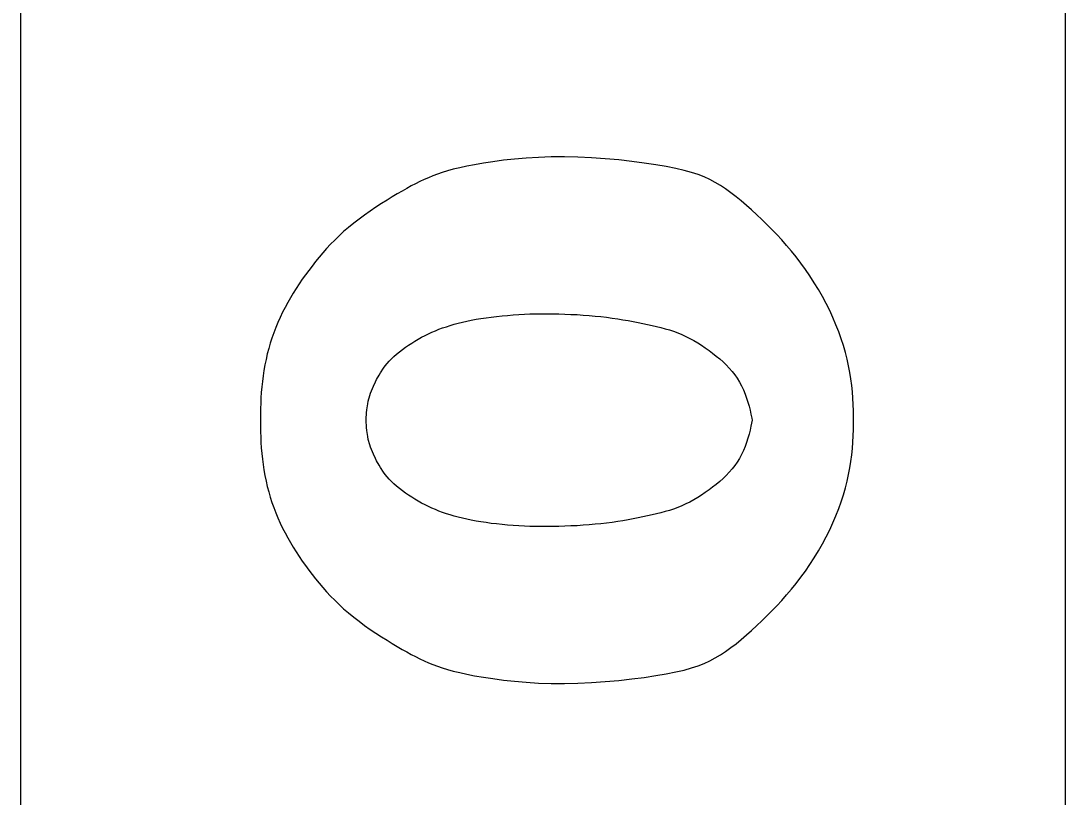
# Model space of a CAD drawing. Extents: x 0 to 39.3, y -3.9 to 22.
# Drawn here: x 33.0888 to 33.1965, y 3.3112 to 3.3913 of the extents above; entities that cross this region are included whole.
import ezdxf

# ---------------------------------------------------------------- set-up
doc = ezdxf.new("R2010")
doc.units = 0
doc.layers.add('SH_Data', color=7, linetype='Continuous')

msp = doc.modelspace()

# ---------------------------------------------------------------- linework, layer by layer
at = {"layer": 'SH_Data'}
for p, q in [((33.08879, 3.23106), (33.08879, 4.59372)), ((33.19653, 4.59372), (33.19653, 3.23106)), ((33.13651, 3.37662), (33.13561, 3.37646)), ((33.1375, 3.37677), (33.13651, 3.37662)), ((33.13857, 3.37691), (33.1375, 3.37677)), ((33.13971, 3.37703), (33.13857, 3.37691)), ((33.14092, 3.37714), (33.13971, 3.37703)), ((33.14219, 3.37721), (33.14092, 3.37714)), ((33.14351, 3.37726), (33.14219, 3.37721)), ((33.14487, 3.37727), (33.14351, 3.37726)), ((33.14627, 3.37724), (33.14487, 3.37727)), ((33.14768, 3.37717), (33.14627, 3.37724)), ((33.14909, 3.37707), (33.14768, 3.37717)), ((33.15048, 3.37695), (33.14909, 3.37707)), ((33.15182, 3.3768), (33.15048, 3.37695)), ((33.1531, 3.37663), (33.15182, 3.3768)), ((33.1543, 3.37645), (33.1531, 3.37663)), ((33.13479, 3.37631), (33.13407, 3.37615)), ((33.13561, 3.37646), (33.13479, 3.37631)), ((33.15538, 3.37626), (33.1543, 3.37645)), ((33.15635, 3.37607), (33.15538, 3.37626)), ((33.15721, 3.37587), (33.15635, 3.37607)), ((33.15798, 3.37566), (33.15721, 3.37587)), ((33.15867, 3.37543), (33.15798, 3.37566)), ((33.15929, 3.37519), (33.15867, 3.37543)), ((33.126, 3.37244), (33.12542, 3.37206)), ((33.16418, 3.37179), (33.16365, 3.37226)), ((33.12484, 3.37167), (33.12426, 3.37126)), ((33.12542, 3.37206), (33.12484, 3.37167)), ((33.16471, 3.3713), (33.16418, 3.37179)), ((33.16524, 3.3708), (33.16471, 3.3713)), ((33.16577, 3.37029), (33.16524, 3.3708)), ((33.16628, 3.36977), (33.16577, 3.37029)), ((33.1668, 3.36924), (33.16628, 3.36977)), ((33.1673, 3.36869), (33.1668, 3.36924)), ((33.1678, 3.36812), (33.1673, 3.36869)), ((33.1683, 3.36754), (33.1678, 3.36812)), ((33.16878, 3.36694), (33.1683, 3.36754)), ((33.16926, 3.36631), (33.16878, 3.36694)), ((33.16973, 3.36565), (33.16926, 3.36631)), ((33.17019, 3.36498), (33.16973, 3.36565)), ((33.17064, 3.36428), (33.17019, 3.36498)), ((33.17107, 3.36358), (33.17064, 3.36428)), ((33.17149, 3.36286), (33.17107, 3.36358)), ((33.17188, 3.36213), (33.17149, 3.36286)), ((33.17224, 3.3614), (33.17188, 3.36213)), ((33.17258, 3.36067), (33.17224, 3.3614)), ((33.17289, 3.35994), (33.17258, 3.36067)), ((33.17318, 3.35922), (33.17289, 3.35994)), ((33.17343, 3.3585), (33.17318, 3.35922)), ((33.17366, 3.35779), (33.17343, 3.3585)), ((33.17386, 3.35708), (33.17366, 3.35779)), ((33.17404, 3.35638), (33.17386, 3.35708)), ((33.17419, 3.35569), (33.17404, 3.35638)), ((33.17432, 3.35501), (33.17419, 3.35569)), ((33.1135, 3.35026), (33.1135, 3.35009)), ((33.1135, 3.35009), (33.11352, 3.34888)), ((33.12442, 3.35009), (33.12443, 3.3502)), ((33.12446, 3.34935), (33.12442, 3.35009)), ((33.17386, 3.34309), (33.17404, 3.34379)), ((33.17343, 3.34167), (33.17366, 3.34239)), ((33.17366, 3.34239), (33.17386, 3.34309)), ((33.17289, 3.34023), (33.17318, 3.34096)), ((33.17318, 3.34096), (33.17343, 3.34167)), ((33.17258, 3.33951), (33.17289, 3.34023)), ((33.17224, 3.33878), (33.17258, 3.33951)), ((33.17149, 3.33732), (33.17188, 3.33805)), ((33.17188, 3.33805), (33.17224, 3.33878)), ((33.17107, 3.3366), (33.17149, 3.33732)), ((33.17019, 3.3352), (33.17064, 3.33589)), ((33.17064, 3.33589), (33.17107, 3.3366)), ((33.16926, 3.33387), (33.16973, 3.33452)), ((33.16973, 3.33452), (33.17019, 3.3352)), ((33.16878, 3.33324), (33.16926, 3.33387)), ((33.1678, 3.33205), (33.1683, 3.33263)), ((33.1683, 3.33263), (33.16878, 3.33324)), ((33.1668, 3.33094), (33.1673, 3.33149)), ((33.1673, 3.33149), (33.1678, 3.33205)), ((33.16577, 3.32989), (33.16628, 3.33041)), ((33.16628, 3.33041), (33.1668, 3.33094)), ((33.12313, 3.32976), (33.12369, 3.32933)), ((33.12369, 3.32933), (33.12426, 3.32891)), ((33.16471, 3.32888), (33.16524, 3.32938)), ((33.16524, 3.32938), (33.16577, 3.32989)), ((33.12426, 3.32891), (33.12484, 3.3285)), ((33.12484, 3.3285), (33.12542, 3.32811)), ((33.16365, 3.32792), (33.16418, 3.32839)), ((33.16418, 3.32839), (33.16471, 3.32888)), ((33.16258, 3.32702), (33.16311, 3.32746)), ((33.16311, 3.32746), (33.16365, 3.32792)), ((33.13341, 3.32419), (33.13407, 3.32403)), ((33.13407, 3.32403), (33.13479, 3.32387)), ((33.13479, 3.32387), (33.13561, 3.32371)), ((33.13561, 3.32371), (33.13651, 3.32356)), ((33.1531, 3.32354), (33.1543, 3.32372)), ((33.1543, 3.32372), (33.15538, 3.32391)), ((33.15538, 3.32391), (33.15635, 3.3241)), ((33.15635, 3.3241), (33.15721, 3.3243)), ((33.15721, 3.3243), (33.15798, 3.32452)), ((33.13651, 3.32356), (33.1375, 3.32341)), ((33.1375, 3.32341), (33.13857, 3.32327)), ((33.13857, 3.32327), (33.13971, 3.32314)), ((33.13971, 3.32314), (33.14092, 3.32304)), ((33.14092, 3.32304), (33.14219, 3.32296)), ((33.14219, 3.32296), (33.14351, 3.32291)), ((33.14351, 3.32291), (33.14487, 3.32291)), ((33.14487, 3.32291), (33.14627, 3.32294)), ((33.14627, 3.32294), (33.14768, 3.323)), ((33.14768, 3.323), (33.14909, 3.3231)), ((33.14909, 3.3231), (33.15048, 3.32323)), ((33.15048, 3.32323), (33.15182, 3.32338)), ((33.15182, 3.32338), (33.1531, 3.32354))]:
    msp.add_line(p, q, dxfattribs=at)
for points in [[(33.13177, 3.37548), (33.1313, 3.3753), (33.13084, 3.37511)], [(33.13282, 3.37582), (33.13227, 3.37565), (33.13177, 3.37548)], [(33.13407, 3.37615), (33.13341, 3.37599), (33.13282, 3.37582)], [(33.12995, 3.37471), (33.12951, 3.37449), (33.12906, 3.37426)], [(33.13084, 3.37511), (33.1304, 3.37492), (33.12995, 3.37471)], [(33.16043, 3.37463), (33.15987, 3.37492), (33.15929, 3.37519)], [(33.1615, 3.37395), (33.16096, 3.3743), (33.16043, 3.37463)], [(33.12812, 3.37374), (33.12763, 3.37345), (33.12711, 3.37314)], [(33.12906, 3.37426), (33.1286, 3.37401), (33.12812, 3.37374)], [(33.16258, 3.37315), (33.16204, 3.37356), (33.1615, 3.37395)], [(33.12711, 3.37314), (33.12657, 3.3728), (33.126, 3.37244)], [(33.16365, 3.37226), (33.16311, 3.37272), (33.16258, 3.37315)], [(33.12426, 3.37126), (33.12369, 3.37084), (33.12313, 3.37042)], [(33.12313, 3.37042), (33.1226, 3.36999), (33.12209, 3.36955)], [(33.12209, 3.36955), (33.12162, 3.36912), (33.12117, 3.36868)], [(33.12117, 3.36868), (33.12074, 3.36824), (33.12034, 3.3678)], [(33.11957, 3.36691), (33.1192, 3.36646), (33.11885, 3.366)], [(33.12034, 3.3678), (33.11995, 3.36735), (33.11957, 3.36691)], [(33.11885, 3.366), (33.1185, 3.36555), (33.11816, 3.36509)], [(33.11816, 3.36509), (33.11783, 3.36463), (33.11751, 3.36416)], [(33.11751, 3.36416), (33.1172, 3.36369), (33.1169, 3.36321)], [(33.1169, 3.36321), (33.11661, 3.36272), (33.11633, 3.36223)], [(33.11633, 3.36223), (33.11606, 3.36172), (33.1158, 3.36122)], [(33.1158, 3.36122), (33.11555, 3.3607), (33.11531, 3.36018)], [(33.13479, 3.36031), (33.13526, 3.3604), (33.13575, 3.3605)], [(33.13575, 3.3605), (33.13626, 3.36058), (33.13679, 3.36066)], [(33.13679, 3.36066), (33.13733, 3.36073), (33.13788, 3.3608)], [(33.13788, 3.3608), (33.13844, 3.36086), (33.13901, 3.36091)], [(33.13901, 3.36091), (33.13959, 3.36096), (33.14016, 3.36099)], [(33.14016, 3.36099), (33.14074, 3.36102), (33.14132, 3.36105)], [(33.14132, 3.36105), (33.1419, 3.36106), (33.14249, 3.36107)], [(33.14249, 3.36107), (33.14309, 3.36107), (33.14369, 3.36107)], [(33.14369, 3.36107), (33.1443, 3.36105), (33.14492, 3.36103)], [(33.14492, 3.36103), (33.14554, 3.36101), (33.14617, 3.36098)], [(33.14617, 3.36098), (33.1468, 3.36094), (33.14742, 3.36089)], [(33.14742, 3.36089), (33.14804, 3.36084), (33.14864, 3.36078)], [(33.14864, 3.36078), (33.14923, 3.36071), (33.14981, 3.36063)], [(33.14981, 3.36063), (33.15037, 3.36055), (33.15091, 3.36046)], [(33.15091, 3.36046), (33.15144, 3.36037), (33.15196, 3.36027)], [(33.11531, 3.36018), (33.11509, 3.35965), (33.11489, 3.35912)], [(33.13084, 3.359), (33.1312, 3.35916), (33.13157, 3.35932)], [(33.13157, 3.35932), (33.13193, 3.35947), (33.13231, 3.35961)], [(33.13231, 3.35961), (33.13269, 3.35974), (33.13308, 3.35987)], [(33.13308, 3.35987), (33.13349, 3.35999), (33.1339, 3.3601)], [(33.1339, 3.3601), (33.13434, 3.36021), (33.13479, 3.36031)], [(33.15196, 3.36027), (33.15247, 3.36017), (33.15296, 3.36007)], [(33.15296, 3.36007), (33.15344, 3.35996), (33.15391, 3.35986)], [(33.15391, 3.35986), (33.15437, 3.35975), (33.15482, 3.35964)], [(33.15482, 3.35964), (33.15527, 3.35952), (33.1557, 3.3594)], [(33.1557, 3.3594), (33.15613, 3.35926), (33.15656, 3.3591)], [(33.11489, 3.35912), (33.1147, 3.35857), (33.11452, 3.35803)], [(33.12879, 3.35783), (33.12912, 3.35805), (33.12945, 3.35825)], [(33.12945, 3.35825), (33.12979, 3.35845), (33.13014, 3.35864)], [(33.13014, 3.35864), (33.13049, 3.35882), (33.13084, 3.359)], [(33.15656, 3.3591), (33.15698, 3.35893), (33.1574, 3.35874)], [(33.1574, 3.35874), (33.15781, 3.35853), (33.15822, 3.35831)], [(33.15822, 3.35831), (33.15862, 3.35807), (33.15902, 3.35782)], [(33.11452, 3.35803), (33.11436, 3.35748), (33.11422, 3.35692)], [(33.12756, 3.3569), (33.12785, 3.35714), (33.12815, 3.35738)], [(33.12815, 3.35738), (33.12846, 3.35761), (33.12879, 3.35783)], [(33.15902, 3.35782), (33.15941, 3.35755), (33.15979, 3.35728)], [(33.15979, 3.35728), (33.16016, 3.357), (33.16053, 3.35671)], [(33.11422, 3.35692), (33.11409, 3.35636), (33.11397, 3.3558)], [(33.12638, 3.35569), (33.12679, 3.35617), (33.12703, 3.35641)], [(33.12703, 3.35641), (33.12728, 3.35666), (33.12756, 3.3569)], [(33.16053, 3.35671), (33.16089, 3.35641), (33.16124, 3.35611)], [(33.16124, 3.35611), (33.16157, 3.3558), (33.16188, 3.35547)], [(33.11397, 3.3558), (33.11387, 3.35523), (33.11378, 3.35466)], [(33.1255, 3.35428), (33.12576, 3.35474), (33.12589, 3.35498)], [(33.12589, 3.35498), (33.12621, 3.35545), (33.12638, 3.35569)], [(33.16188, 3.35547), (33.16218, 3.35513), (33.16246, 3.35477)], [(33.17452, 3.35367), (33.17443, 3.35434), (33.17432, 3.35501)], [(33.11378, 3.35466), (33.11371, 3.35409), (33.11365, 3.35352)], [(33.12516, 3.3536), (33.12538, 3.35405), (33.1255, 3.35428)], [(33.16246, 3.35477), (33.16271, 3.35441), (33.16295, 3.35402)], [(33.16295, 3.35402), (33.16315, 3.35362), (33.16334, 3.35321)], [(33.11365, 3.35352), (33.1136, 3.35295), (33.11356, 3.35239)], [(33.12464, 3.35206), (33.12479, 3.35262), (33.12487, 3.35288)], [(33.12487, 3.35288), (33.12506, 3.35337), (33.12516, 3.3536)], [(33.16334, 3.35321), (33.16351, 3.35279), (33.16366, 3.35237)], [(33.17464, 3.35236), (33.17459, 3.35301), (33.17452, 3.35367)], [(33.11356, 3.35239), (33.11354, 3.35184), (33.11352, 3.35129)], [(33.12449, 3.35114), (33.12459, 3.35177), (33.12464, 3.35206)], [(33.16366, 3.35237), (33.16379, 3.35195), (33.16392, 3.35153)], [(33.17469, 3.35105), (33.17467, 3.3517), (33.17464, 3.35236)], [(33.11352, 3.35129), (33.11351, 3.35077), (33.1135, 3.35026)], [(33.12443, 3.3502), (33.12446, 3.35083), (33.12449, 3.35114)], [(33.16392, 3.35153), (33.16402, 3.35111), (33.16412, 3.3507)], [(33.16412, 3.3507), (33.16421, 3.3503), (33.16425, 3.35009)], [(33.1747, 3.35009), (33.1747, 3.3504), (33.17469, 3.35105)], [(33.16425, 3.35009), (33.16412, 3.34948), (33.16402, 3.34906)], [(33.17469, 3.34912), (33.1747, 3.34978), (33.1747, 3.35009)], [(33.11352, 3.34888), (33.11354, 3.34834), (33.11356, 3.34778)], [(33.12459, 3.34841), (33.12449, 3.34903), (33.12446, 3.34935)], [(33.16402, 3.34906), (33.16392, 3.34865), (33.16379, 3.34823)], [(33.17464, 3.34782), (33.17467, 3.34847), (33.17469, 3.34912)], [(33.11356, 3.34778), (33.1136, 3.34722), (33.11365, 3.34665)], [(33.12479, 3.34755), (33.12464, 3.34811), (33.12459, 3.34841)], [(33.12506, 3.34681), (33.12487, 3.34729), (33.12479, 3.34755)], [(33.16379, 3.34823), (33.16366, 3.3478), (33.16351, 3.34738)], [(33.17452, 3.3465), (33.17459, 3.34716), (33.17464, 3.34782)], [(33.11365, 3.34665), (33.11371, 3.34608), (33.11378, 3.34551)], [(33.12538, 3.34612), (33.12516, 3.34657), (33.12506, 3.34681)], [(33.16315, 3.34655), (33.16295, 3.34615), (33.16271, 3.34577)], [(33.16351, 3.34738), (33.16334, 3.34696), (33.16315, 3.34655)], [(33.17432, 3.34516), (33.17443, 3.34584), (33.17452, 3.3465)], [(33.11378, 3.34551), (33.11387, 3.34495), (33.11397, 3.34438)], [(33.12576, 3.34543), (33.1255, 3.34589), (33.12538, 3.34612)], [(33.12621, 3.34473), (33.12589, 3.3452), (33.12576, 3.34543)], [(33.16271, 3.34577), (33.16246, 3.3454), (33.16218, 3.34505)], [(33.11397, 3.34438), (33.11409, 3.34381), (33.11422, 3.34325)], [(33.12679, 3.344), (33.12638, 3.34449), (33.12621, 3.34473)], [(33.16157, 3.34438), (33.16124, 3.34406), (33.16089, 3.34376)], [(33.16218, 3.34505), (33.16188, 3.34471), (33.16157, 3.34438)], [(33.17404, 3.34379), (33.17419, 3.34448), (33.17432, 3.34516)], [(33.11422, 3.34325), (33.11436, 3.3427), (33.11452, 3.34215)], [(33.12728, 3.34352), (33.12703, 3.34376), (33.12679, 3.344)], [(33.12785, 3.34303), (33.12756, 3.34327), (33.12728, 3.34352)], [(33.16016, 3.34318), (33.15979, 3.3429), (33.15941, 3.34262)], [(33.16089, 3.34376), (33.16053, 3.34346), (33.16016, 3.34318)], [(33.11452, 3.34215), (33.1147, 3.3416), (33.11489, 3.34106)], [(33.12846, 3.34257), (33.12815, 3.3428), (33.12785, 3.34303)], [(33.12912, 3.34213), (33.12879, 3.34234), (33.12846, 3.34257)], [(33.12979, 3.34172), (33.12945, 3.34192), (33.12912, 3.34213)], [(33.15862, 3.34211), (33.15822, 3.34187), (33.15781, 3.34164)], [(33.15941, 3.34262), (33.15902, 3.34236), (33.15862, 3.34211)], [(33.11489, 3.34106), (33.11509, 3.34052), (33.11531, 3.34)], [(33.13049, 3.34135), (33.13014, 3.34153), (33.12979, 3.34172)], [(33.1312, 3.34101), (33.13084, 3.34118), (33.13049, 3.34135)], [(33.13193, 3.34071), (33.13157, 3.34086), (33.1312, 3.34101)], [(33.15698, 3.34125), (33.15656, 3.34107), (33.15613, 3.34092)], [(33.15781, 3.34164), (33.1574, 3.34144), (33.15698, 3.34125)], [(33.11531, 3.34), (33.11555, 3.33947), (33.1158, 3.33896)], [(33.13269, 3.34043), (33.13231, 3.34057), (33.13193, 3.34071)], [(33.13349, 3.34019), (33.13308, 3.34031), (33.13269, 3.34043)], [(33.13434, 3.33997), (33.1339, 3.34007), (33.13349, 3.34019)], [(33.13526, 3.33977), (33.13479, 3.33987), (33.13434, 3.33997)], [(33.15247, 3.34001), (33.15196, 3.33991), (33.15144, 3.33981)], [(33.15344, 3.34021), (33.15296, 3.34011), (33.15247, 3.34001)], [(33.15437, 3.34042), (33.15391, 3.34031), (33.15344, 3.34021)], [(33.15527, 3.34065), (33.15482, 3.34053), (33.15437, 3.34042)], [(33.15613, 3.34092), (33.1557, 3.34078), (33.15527, 3.34065)], [(33.1158, 3.33896), (33.11606, 3.33845), (33.11633, 3.33795)], [(33.13626, 3.33959), (33.13575, 3.33968), (33.13526, 3.33977)], [(33.13733, 3.33944), (33.13679, 3.33952), (33.13626, 3.33959)], [(33.13844, 3.33932), (33.13788, 3.33938), (33.13733, 3.33944)], [(33.13959, 3.33922), (33.13901, 3.33926), (33.13844, 3.33932)], [(33.14074, 3.33915), (33.14016, 3.33918), (33.13959, 3.33922)], [(33.1419, 3.33911), (33.14132, 3.33913), (33.14074, 3.33915)], [(33.14309, 3.3391), (33.14249, 3.3391), (33.1419, 3.33911)], [(33.1443, 3.33912), (33.14369, 3.33911), (33.14309, 3.3391)], [(33.14554, 3.33917), (33.14492, 3.33914), (33.1443, 3.33912)], [(33.1468, 3.33924), (33.14617, 3.3392), (33.14554, 3.33917)], [(33.14804, 3.33934), (33.14742, 3.33928), (33.1468, 3.33924)], [(33.14923, 3.33947), (33.14864, 3.3394), (33.14804, 3.33934)], [(33.15037, 3.33963), (33.14981, 3.33954), (33.14923, 3.33947)], [(33.15144, 3.33981), (33.15091, 3.33971), (33.15037, 3.33963)], [(33.11633, 3.33795), (33.11661, 3.33745), (33.1169, 3.33697)], [(33.1169, 3.33697), (33.1172, 3.33649), (33.11751, 3.33601)], [(33.11751, 3.33601), (33.11783, 3.33555), (33.11816, 3.33508)], [(33.11816, 3.33508), (33.1185, 3.33462), (33.11885, 3.33417)], [(33.11885, 3.33417), (33.1192, 3.33372), (33.11957, 3.33327)], [(33.11957, 3.33327), (33.11995, 3.33282), (33.12034, 3.33238)], [(33.12034, 3.33238), (33.12074, 3.33194), (33.12117, 3.3315)], [(33.12117, 3.3315), (33.12162, 3.33106), (33.12209, 3.33062)], [(33.12209, 3.33062), (33.1226, 3.33019), (33.12313, 3.32976)], [(33.12542, 3.32811), (33.126, 3.32773), (33.12657, 3.32737)], [(33.12657, 3.32737), (33.12711, 3.32704), (33.12763, 3.32672)], [(33.1615, 3.32623), (33.16204, 3.32661), (33.16258, 3.32702)], [(33.12763, 3.32672), (33.12812, 3.32643), (33.1286, 3.32617)], [(33.1286, 3.32617), (33.12906, 3.32592), (33.12951, 3.32568)], [(33.16043, 3.32555), (33.16096, 3.32587), (33.1615, 3.32623)], [(33.12951, 3.32568), (33.12995, 3.32546), (33.1304, 3.32526)], [(33.1304, 3.32526), (33.13084, 3.32506), (33.1313, 3.32487)], [(33.1313, 3.32487), (33.13177, 3.32469), (33.13227, 3.32452)], [(33.15798, 3.32452), (33.15867, 3.32474), (33.15929, 3.32499)], [(33.15929, 3.32499), (33.15987, 3.32526), (33.16043, 3.32555)], [(33.13227, 3.32452), (33.13282, 3.32435), (33.13341, 3.32419)]]:
    msp.add_lwpolyline(points, dxfattribs=at)

doc.saveas('drawing.dxf')
